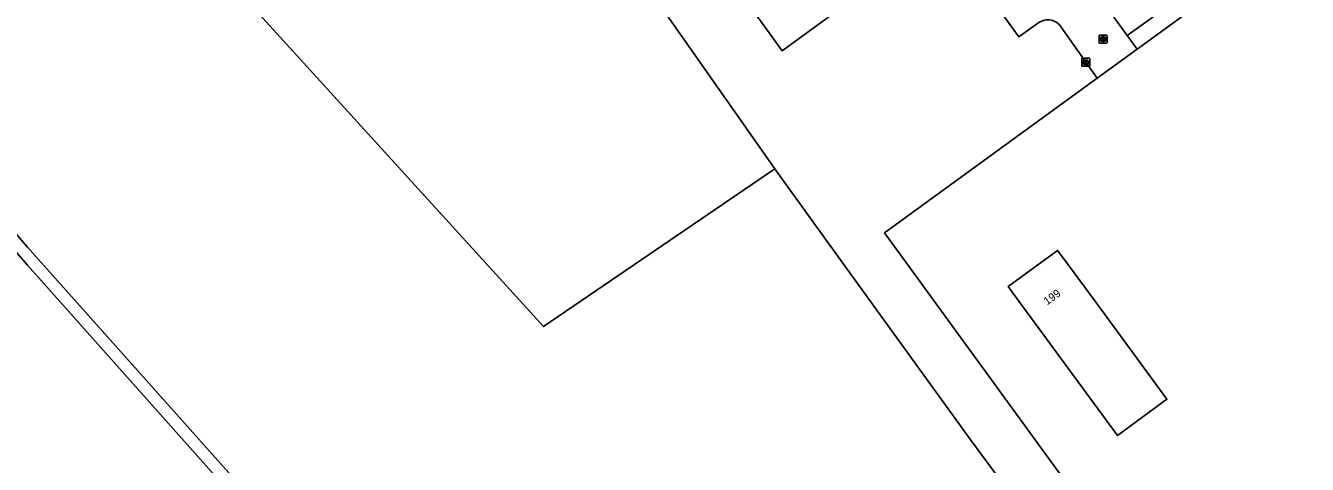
# Model space of a CAD drawing. Extents: x 160203 to 161526, y 379529 to 381797.
# Drawn here: x 160499.8 to 160660, y 380137.4 to 380192.3 of the extents above; entities that cross this region are included whole.
import ezdxf

# ---------------------------------------------------------------- set-up
doc = ezdxf.new("R2010")
doc.units = 0
for name, color, linetype in [('IMGEO_Grasland_overig', 7, 'Continuous'), ('IMGEO_Kolk', 7, 'Continuous'), ('IMGEO_Loofbos', 7, 'Continuous'), ('IMGEO_Pand', 7, 'Continuous'), ('IMGEO_Pand_nummerreeks', 7, 'Continuous'), ('IMGEO_Parkeervlak_gesloten', 7, 'Continuous'), ('IMGEO_Rijbaan_lokaal_open', 7, 'Continuous'), ('IMGEO_Rioolput', 7, 'Continuous'), ('IMGEO_Waterloop', 7, 'Continuous')]:
    doc.layers.add(name, color=color, linetype=linetype)

msp = doc.modelspace()

# ---------------------------------------------------------------- linework, layer by layer
at = {"layer": 'IMGEO_Grasland_overig'}
msp.add_lwpolyline([(160593.42, 380174.38), (160564.5, 380154.67), (160513.81, 380210.43)], dxfattribs=at)
at = {"layer": 'IMGEO_Kolk'}
for p, q in [((160631.78, 380187.29), (160631.78, 380188.14)), ((160631.85, 380188.21), (160632.7, 380188.21)), ((160632.7, 380187.21), (160631.85, 380187.21)), ((160632.26, 380187.99), (160632.29, 380187.99)), ((160632.29, 380187.43), (160632.26, 380187.43)), ((160632.78, 380188.14), (160632.78, 380187.29))]:
    msp.add_line(p, q, dxfattribs=at)
for points in [[(160631.78, 380187.29), (160631.78, 380188.14)], [(160631.85, 380188.21), (160632.7, 380188.21)], [(160632.7, 380187.21), (160631.85, 380187.21)], [(160632.1, 380187.91), (160632.22, 380187.91), (160632.22, 380187.76), (160632.35, 380187.91), (160632.51, 380187.91), (160632.37, 380187.76), (160632.52, 380187.51), (160632.37, 380187.51), (160632.28, 380187.68), (160632.22, 380187.61), (160632.22, 380187.51), (160632.1, 380187.51), (160632.1, 380187.91)], [(160632.78, 380188.14), (160632.78, 380187.29)]]:
    msp.add_lwpolyline(points, dxfattribs=at)
for centre, start, end in [((160631.85, 380188.14), 91.552, 178.448), ((160631.85, 380188.14), 91.552, 178.448), ((160631.85, 380187.29), 181.552, 268.448), ((160631.85, 380187.29), 181.552, 268.448), ((160632.7, 380188.14), 1.552, 88.448), ((160632.7, 380188.14), 1.552, 88.448), ((160632.7, 380187.29), 271.552, 358.448), ((160632.7, 380187.29), 271.552, 358.448)]:
    msp.add_arc(centre, 0.0765, start, end, dxfattribs=at)
for centre, major_axis, ratio, start_param, end_param in [((160632.26, 380187.71), (-0.387, 0.002), 0.722429, 4.712389, 7.853982), ((160632.29, 380187.71), (-0.39, 0.002), 0.717154, 1.570796, 4.712389)]:
    msp.add_ellipse(centre, major_axis=major_axis, ratio=ratio, start_param=start_param, end_param=end_param, dxfattribs=at)
at = {"layer": 'IMGEO_Loofbos'}
for points in [[(160773.52, 380288.57), (160766.47, 380286.01), (160712.47, 380250), (160662.71, 380216.78), (160654.73, 380208.58), (160651.07, 380200.86), (160637.46, 380191.04)], [(160829.92, 380210.44), (160817.38, 380227.67), (160800.86, 380223.41), (160795.15, 380250), (160792.7, 380261.41), (160775.63, 380285.12), (160727.25, 380250), (160659.96, 380201.15), (160658.2, 380203.54), (160638.69, 380189.34)], [(160569.39, 380217.98), (160565.04, 380214.84), (160593.42, 380174.38)], [(160845.58, 380102.16), (160860.73, 380084.81), (160774.42, 380003.59), (160770.61, 380000), (160767.08, 379996.67), (160749.5, 379998.8), (160748.36, 380000), (160664.58, 380088.51), (160663.53, 380089.62), (160661.16, 380092.12), (160607.13, 380166.37), (160633.69, 380185.7)], [(160784.05, 379999.87), (160780.95, 379996.79), (160761.01, 379976.98), (160659.2, 380084.56), (160617.93, 380140.45), (160601.91, 380162.6), (160594.24, 380173.22), (160593.42, 380174.38)]]:
    msp.add_lwpolyline(points, dxfattribs=at)
at = {"layer": 'IMGEO_Pand'}
msp.add_lwpolyline([(160634.11, 380156.91), (160629.66, 380162.97), (160628.77, 380164.19), (160622.57, 380159.66), (160623.47, 380158.45), (160636.26, 380141.04), (160642.43, 380145.57), (160634.11, 380156.91)], dxfattribs=at)
at = {"layer": 'IMGEO_Parkeervlak_gesloten'}
for points in [[(160599.85, 380232.56), (160575.67, 380215.01), (160594.33, 380189.14), (160618.61, 380206.9), (160620.92, 380203.63)], [(160620.47, 380200.76), (160618.12, 380198.95), (160623.94, 380190.88), (160626.43, 380192.66)], [(160629.22, 380192.08), (160633.69, 380185.7)], [(160637.46, 380191.04), (160635.8, 380193.34)], [(160638.69, 380189.34), (160637.46, 380191.04)], [(160633.69, 380185.7), (160638.69, 380189.34)]]:
    msp.add_lwpolyline(points, dxfattribs=at)
msp.add_arc((160627.56, 380191.08), 1.94, 31.0626, 125.5139, dxfattribs=at)
at = {"layer": 'IMGEO_Rijbaan_lokaal_open'}
msp.add_arc((160602.61, 380116.53), 134.18, 139.9428, 150.6966, dxfattribs=at)
at = {"layer": 'IMGEO_Rioolput'}
for p, q in [((160633.95, 380190.17), (160633.95, 380191.03)), ((160634.02, 380191.1), (160634.88, 380191.1)), ((160634.46, 380190.32), (160634.43, 380190.32)), ((160634.44, 380190.88), (160634.46, 380190.88)), ((160634.95, 380191.03), (160634.95, 380190.17)), ((160634.88, 380190.1), (160634.02, 380190.1))]:
    msp.add_line(p, q, dxfattribs=at)
for points in [[(160633.95, 380190.17), (160633.95, 380191.03)], [(160634.02, 380191.1), (160634.88, 380191.1)], [(160634.54, 380190.8), (160634.29, 380190.8), (160634.29, 380190.4)], [(160634.29, 380190.4), (160634.41, 380190.4), (160634.41, 380190.56), (160634.42, 380190.56)], [(160634.46, 380190.72), (160634.41, 380190.72), (160634.41, 380190.64)], [(160634.41, 380190.64), (160634.46, 380190.64)], [(160634.47, 380190.53), (160634.54, 380190.4), (160634.68, 380190.4), (160634.61, 380190.53)], [(160634.95, 380191.03), (160634.95, 380190.17)], [(160634.88, 380190.1), (160634.02, 380190.1)]]:
    msp.add_lwpolyline(points, dxfattribs=at)
for centre, radius, start, end in [((160634.03, 380191.02), 0.0765, 91.552, 178.448), ((160634.03, 380191.02), 0.0765, 91.552, 178.448), ((160634.42, 380190.51), 0.0533, 26.0293, 88.6989), ((160634.47, 380190.62), 0.0964, 77.0061, 93.1865), ((160634.45, 380190.83), 0.19, 274.7715, 282.9687), ((160634.48, 380190.68), 0.0378, 276.6634, 79.6772), ((160634.54, 380190.69), 0.109, 350.3612, 89.416), ((160634.54, 380190.69), 0.112, 277.5842, 350.9817), ((160634.52, 380190.47), 0.108, 29.5134, 73.7905), ((160634.87, 380191.02), 0.0765, 1.552, 88.448), ((160634.87, 380191.02), 0.0765, 1.552, 88.448), ((160634.03, 380190.18), 0.0765, 181.552, 268.448), ((160634.03, 380190.18), 0.0765, 181.552, 268.448), ((160634.87, 380190.18), 0.0765, 271.552, 358.448), ((160634.87, 380190.18), 0.0765, 271.552, 358.448)]:
    msp.add_arc(centre, radius, start, end, dxfattribs=at)
for centre, major_axis, ratio, start_param, end_param in [((160634.44, 380190.6), (-0.387, 0.002), 0.722429, 4.712389, 7.853982), ((160634.46, 380190.6), (-0.39, 0.002), 0.717154, 1.570796, 4.712389)]:
    msp.add_ellipse(centre, major_axis=major_axis, ratio=ratio, start_param=start_param, end_param=end_param, dxfattribs=at)
at = {"layer": 'IMGEO_Waterloop'}
for points in [[(160492.95, 380170.48), (160494.11, 380171.46), (160500, 380164.6), (160528.98, 380132.14), (160529.66, 380131.61), (160531.16, 380131.71), (160531.73, 380131.42), (160529.11, 380129.66)], [(160492.95, 380170.48), (160500, 380162.35), (160529.11, 380129.66)]]:
    msp.add_lwpolyline(points, dxfattribs=at)

# ---------------------------------------------------------------- texts
at = {"layer": 'IMGEO_Pand_nummerreeks'}
msp.add_text('199', height=1, rotation=36.1307, dxfattribs=at).set_placement((160627.46, 380157.3))

doc.saveas('drawing.dxf')
